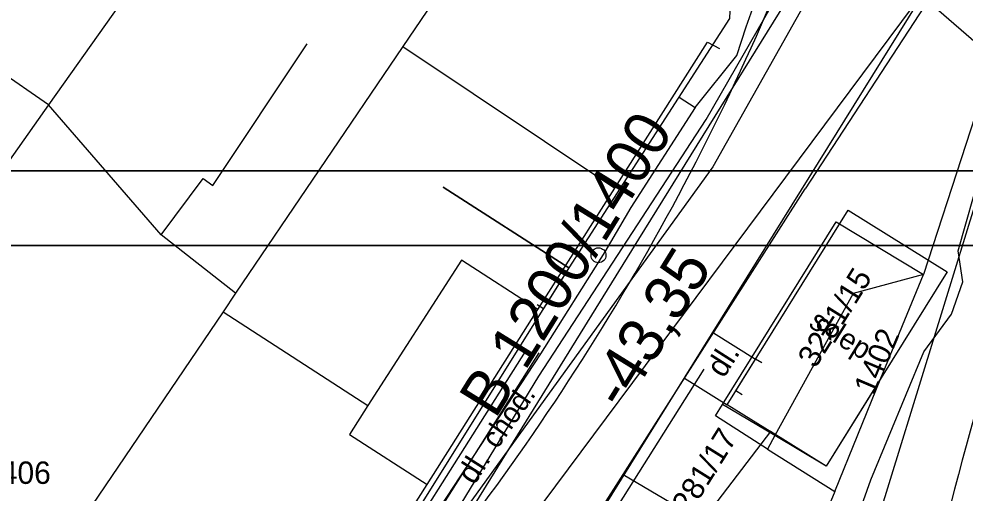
# Model space of a CAD drawing. Extents: x -601580 to 4, y -1204314 to 4.
# Drawn here: x -599657.03 to -599625.36, y -1204030.29 to -1204014.42 of the extents above; entities that cross this region are included whole.
import ezdxf

# ---------------------------------------------------------------- set-up
doc = ezdxf.new("R2010")
doc.units = 0
for name, color, linetype in [('00-EON NN', 7, 'Continuous'), ('00-INNOGY-NTL', 7, 'Continuous'), ('00-KN-HRANICE PARCEL', 7, 'Continuous'), ('00-KN-PARC. CISLA', 7, 'Continuous'), ('00-KN-VNITRNI KRESBA', 7, 'Continuous'), ('00-POLOHOPIS', 7, 'Continuous'), ('00-RAZÍTKO', 7, 'Continuous'), ('00-SITE KOM. KABEL', 7, 'Continuous'), ('00-VAK-KANAL-POTRUBI', 7, 'Continuous'), ('00-VAK-VODA-RAD IGIS', 7, 'Continuous'), ('Vrstva 28', 7, 'Continuous'), ('Vrstva 6', 7, 'Continuous')]:
    doc.layers.add(name, color=color, linetype=linetype)

# ---------------------------------------------------------------- blocks, each defined once
blk = doc.blocks.new('6.14A_114')
at = {"layer": 'Vrstva 28'}
blk.add_circle((0, 0), 0.25, dxfattribs=at)
blk = doc.blocks.new('VCHOD_1542')
at = {"layer": 'Vrstva 6'}
blk.add_line((0, 0.25), (0, 0), dxfattribs=at)
blk = doc.blocks.new('VCHOD_1544')
at = {"layer": 'Vrstva 6'}
blk.add_line((0, 0.25), (0, 0), dxfattribs=at)
blk = doc.blocks.new('VCHOD_1546')
at = {"layer": 'Vrstva 6'}
blk.add_line((0, 0.25), (0, 0), dxfattribs=at)
blk = doc.blocks.new('VCHOD_1548')
at = {"layer": 'Vrstva 6'}
blk.add_line((0, 0.25), (0, 0), dxfattribs=at)

msp = doc.modelspace()

# ---------------------------------------------------------------- linework, layer by layer
for points in [[(-599518.659, -1204168.008), (-599518.659, -1204019.508), (-599728.659, -1204019.508), (-599728.659, -1204168.008)], [(-599521.159, -1204165.508), (-599521.159, -1204022.008), (-599726.159, -1204022.008), (-599726.159, -1204165.508)]]:
    msp.add_lwpolyline(points, close=True)
at = {"layer": '00-EON NN'}
for points in [[(-599639.626, -1204025.602), (-599645.817, -1204035.392), (-599652.109, -1204039.668), (-599681.701, -1204079.546), (-599681.569, -1204080.026), (-599681.369, -1204080.316), (-599681.408, -1204080.723), (-599688.696, -1204090.4), (-599688.958, -1204090.416)], [(-599674.016, -1204068.519), (-599668.892, -1204061.614), (-599668.999, -1204061.544), (-599668.975, -1204061.303), (-599668.772, -1204061.218), (-599668.654, -1204061.293), (-599660.063, -1204049.715), (-599660.057, -1204049.47), (-599659.824, -1204049.394), (-599657.673, -1204046.495), (-599657.713, -1204046.217), (-599657.435, -1204046.173), (-599652.394, -1204039.38), (-599646.111, -1204035.109), (-599640.072, -1204025.558)], [(-599634.111, -1204026.139), (-599637.649, -1204031.756), (-599637.575, -1204032.05), (-599637.859, -1204032.056), (-599638.829, -1204033.276), (-599639.579, -1204034.386), (-599641.649, -1204037.696), (-599646.569, -1204044.656), (-599649.609, -1204049.086), (-599651.239, -1204051.216), (-599652.409, -1204052.916), (-599655.679, -1204058.396), (-599656.009, -1204058.936), (-599655.859, -1204059.306), (-599655.181, -1204060.036)]]:
    msp.add_lwpolyline(points, dxfattribs=at)
at = {"layer": '00-INNOGY-NTL'}
msp.add_lwpolyline([(-599682.72, -1204081.816), (-599682.42, -1204081.416), (-599674.13, -1204070.426), (-599673.3, -1204069.306), (-599665.47, -1204058.716), (-599665.32, -1204058.516), (-599662.75, -1204055.006), (-599657.15, -1204047.396), (-599655.19, -1204044.816), (-599652.98, -1204041.906), (-599651.76, -1204040.706), (-599647.79, -1204037.416), (-599645.17, -1204035.496), (-599639.63, -1204026.376), (-599634.03, -1204017.786), (-599631.55, -1204013.466), (-599631.94, -1204011.566), (-599632.76, -1204007.646), (-599632.25, -1204006.826)], dxfattribs=at)
at = {"layer": '00-KN-HRANICE PARCEL'}
for p, q in [((-599626.759, -1204022.976), (-599629.109, -1204023.606)), ((-599649.779, -1204023.596), (-599650.199, -1204024.226)), ((-599650.199, -1204024.226), (-599656.639, -1204033.736)), ((-599631.979, -1204028.826), (-599629.729, -1204030.246)), ((-599629.729, -1204030.246), (-599630.779, -1204032.826))]:
    msp.add_line(p, q, dxfattribs=at)
for points in [[(-599644.419, -1204000.856), (-599649.659, -1204008.266), (-599651.739, -1204011.206), (-599656.039, -1204017.296)], [(-599637.499, -1204005.486), (-599644.179, -1204015.336), (-599649.779, -1204023.596)], [(-599624.459, -1204011.696), (-599625.399, -1204011.826), (-599626.079, -1204012.446), (-599638.069, -1204031.746)], [(-599624.459, -1204011.696), (-599623.829, -1204012.346), (-599623.739, -1204013.336), (-599623.919, -1204014.266), (-599626.759, -1204022.976)], [(-599643.369, -1204030.006), (-599639.659, -1204024.146), (-599637.089, -1204020.086), (-599633.989, -1204015.196), (-599633.579, -1204015.406)], [(-599656.039, -1204017.296), (-599662.259, -1204026.096), (-599666.159, -1204031.616)], [(-599649.779, -1204023.596), (-599652.269, -1204021.646), (-599656.039, -1204017.296)], [(-599631.979, -1204028.826), (-599633.719, -1204027.706), (-599633.479, -1204027.326), (-599629.679, -1204021.216), (-599626.759, -1204022.976)], [(-599629.729, -1204030.246), (-599628.179, -1204026.446), (-599626.759, -1204022.976)], [(-599629.109, -1204023.606), (-599631.729, -1204028.366), (-599631.979, -1204028.826)], [(-599650.199, -1204024.226), (-599645.349, -1204027.366), (-599645.969, -1204028.336), (-599643.369, -1204030.006)], [(-599651.609, -1204037.276), (-599650.659, -1204037.946), (-599646.529, -1204034.986), (-599643.369, -1204030.006)]]:
    msp.add_lwpolyline(points, dxfattribs=at)
at = {"layer": '00-KN-VNITRNI KRESBA'}
for p, q in [((-599656.039, -1204017.296), (-599662.519, -1204012.816)), ((-599650.539, -1204019.996), (-599647.389, -1204015.246)), ((-599644.179, -1204015.336), (-599637.089, -1204020.086)), ((-599652.269, -1204021.646), (-599650.859, -1204019.756)), ((-599650.859, -1204019.756), (-599650.539, -1204019.996)), ((-599642.219, -1204022.496), (-599645.349, -1204027.366)), ((-599639.659, -1204024.146), (-599642.219, -1204022.496)), ((-599628.179, -1204026.446), (-599630.009, -1204029.396)), ((-599631.729, -1204028.366), (-599633.479, -1204027.326)), ((-599630.009, -1204029.396), (-599631.729, -1204028.366))]:
    msp.add_line(p, q, dxfattribs=at)
at = {"layer": '00-POLOHOPIS'}
for p, q in [((-599624.06, -1204009.892), (-599630.716, -1204020.105)), ((-599629.154, -1204034.01), (-599623.197, -1204014.673)), ((-599637.616, -1204030.936), (-599630.716, -1204020.105)), ((-599633.328, -1204027.334), (-599629.277, -1204020.823)), ((-599629.277, -1204020.823), (-599625.962, -1204022.885)), ((-599638.727, -1204022.923), (-599639.469, -1204024.11)), ((-599625.962, -1204022.885), (-599630.013, -1204029.396)), ((-599633.789, -1204024.928), (-599632.377, -1204025.806)), ((-599633.037, -1204026.867), (-599632.377, -1204025.806)), ((-599634.755, -1204026.446), (-599633.328, -1204027.334)), ((-599630.013, -1204029.396), (-599633.328, -1204027.334)), ((-599636.811, -1204029.673), (-599634.162, -1204031.228))]:
    msp.add_line(p, q, dxfattribs=at)
for points in [[(-599640.566, -1204009.351), (-599637.78, -1204005.199), (-599632.995, -1204008.41), (-599633.249, -1204014.397), (-599638.621, -1204022.753), (-599642.827, -1204020.049)], [(-599642.827, -1204020.049), (-599638.621, -1204022.753), (-599646.303, -1204035.038), (-599652.026, -1204031.448)], [(-599630.013, -1204029.396), (-599631.882, -1204028.227), (-599635.575, -1204033.088), (-599633.476, -1204034.682)]]:
    msp.add_lwpolyline(points, dxfattribs=at)
for centre, radius, start, end in [((-599494.15, -1204064.427), 135.954, 156.32568, 169.83375), ((-599708.413, -1203981.082), 83.281, 319.90246, 338.6064)]:
    msp.add_arc(centre, radius, start, end, dxfattribs=at)
at = {"layer": '00-RAZÍTKO'}
for points in [[(-599728.76, -1204019.508), (-599518.659, -1204019.508), (-599518.659, -1204168.008), (-599728.76, -1204168.008)], [(-599728.76, -1204022.008), (-599521.159, -1204022.008), (-599521.159, -1204165.508), (-599728.76, -1204165.508)]]:
    msp.add_lwpolyline(points, dxfattribs=at)
at = {"layer": '00-SITE KOM. KABEL'}
for points in [[(-599634.399, -1204017.386), (-599633.009, -1204015.636), (-599632.689, -1204014.676), (-599632.409, -1204013.896), (-599632.369, -1204011.056)], [(-599625.819, -1204024.306), (-599625.439, -1204023.216), (-599625.599, -1204022.186), (-599624.799, -1204019.396), (-599624.149, -1204015.666), (-599624.989, -1204015.226), (-599626.239, -1204014.146), (-599631.779, -1204011.126), (-599632.369, -1204011.056)], [(-599634.939, -1204017.036), (-599634.399, -1204017.386)], [(-599634.399, -1204017.386), (-599636.549, -1204020.736), (-599637.419, -1204022.216), (-599639.569, -1204025.626), (-599643.609, -1204031.796), (-599646.209, -1204035.656), (-599649.869, -1204038.616), (-599652.939, -1204040.806), (-599654.929, -1204043.566), (-599656.079, -1204045.216), (-599657.779, -1204047.476)], [(-599636.549, -1204020.736), (-599637.419, -1204022.216)], [(-599637.419, -1204022.216), (-599639.569, -1204025.626)], [(-599626.919, -1204054.046), (-599628.219, -1204053.146), (-599634.499, -1204048.596), (-599635.359, -1204047.756), (-599634.389, -1204045.386), (-599633.679, -1204043.486), (-599633.359, -1204041.306), (-599632.549, -1204039.496), (-599631.799, -1204037.226), (-599631.069, -1204036.096), (-599630.109, -1204033.936), (-599629.439, -1204032.426), (-599628.519, -1204029.856), (-599626.749, -1204025.566), (-599625.819, -1204024.306)]]:
    msp.add_lwpolyline(points, dxfattribs=at)
at = {"layer": '00-VAK-KANAL-POTRUBI'}
msp.add_lwpolyline([(-599626.8, -1204005.402), (-599630.251, -1204012.03), (-599631.791, -1204014.521), (-599636.291, -1204021.796), (-599646.199, -1204037.815), (-599650.415, -1204043.708)], dxfattribs=at)
at = {"layer": '00-VAK-VODA-RAD IGIS'}
for points in [[(-599623.788, -1204001.568), (-599633.812, -1204019.37), (-599644.963, -1204034.808), (-599652.205, -1204044.164), (-599669.243, -1204066.594), (-599684.387, -1204086.47)], [(-599681.29, -1204085.896), (-599664.657, -1204064.072), (-599655.799, -1204052.518), (-599626.628, -1204013.348), (-599623.659, -1204008.971)]]:
    msp.add_lwpolyline(points, dxfattribs=at)

# ---------------------------------------------------------------- block references
at = {"layer": '00-POLOHOPIS', "rotation": -90.00000000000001}
msp.add_blockref('6.14A_114', (-599637.634, -1204022.33), dxfattribs=at)
at = {"layer": '00-POLOHOPIS'}
for name, p, xscale, yscale, rotation in [('VCHOD_1546', (-599638.727, -1204022.923), 0.99999872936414, 0.99999872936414, 57.990233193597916), ('VCHOD_1548', (-599639.469, -1204024.11), 0.99999872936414, 0.99999872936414, 57.990233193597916), ('VCHOD_1542', (-599632.377, -1204025.806), 1.0000009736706, 1.0000009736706, -121.88391529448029), ('VCHOD_1544', (-599633.037, -1204026.867), 1.0000009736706, 1.0000009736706, -121.88391529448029)]:
    msp.add_blockref(name, p, dxfattribs=dict(at, xscale=xscale, yscale=yscale, rotation=rotation))

# ---------------------------------------------------------------- texts
at = {"layer": '00-KN-PARC. CISLA'}
for s, rotation, p in [('3281/15', 58, (-599630.375, -1204026.145)), ('1402', 67, (-599628.423, -1204027.051)), ('3281/17', 58, (-599634.885, -1204031.515))]:
    msp.add_text(s, height=0.75, rotation=rotation, dxfattribs=at).set_placement(p)
msp.add_text('1406', height=0.75, dxfattribs=at).set_placement((-599658.195, -1204029.986))
at = {"layer": '00-POLOHOPIS'}
for s, height, rotation, p in [('sklep', 0.7, 328.1133, (-599630.636, -1204024.702)), ('dl.', 0.75, 57.5288, (-599633.442, -1204026.473)), ('chod.', 0.7, 54.6832, (-599641.027, -1204028.849)), ('dl.', 0.75, 57.5288, (-599641.787, -1204030.05))]:
    msp.add_text(s, height=height, rotation=rotation, dxfattribs=at).set_placement(p)
at = {"layer": '00-VAK-KANAL-POTRUBI'}
for s, p in [('B 1200/1400', (-599641.089, -1204027.842)), ('-43,35', (-599636.799, -1204027.558))]:
    msp.add_text(s, height=1.5, rotation=58.26, dxfattribs=at).set_placement(p)

doc.saveas('drawing.dxf')
